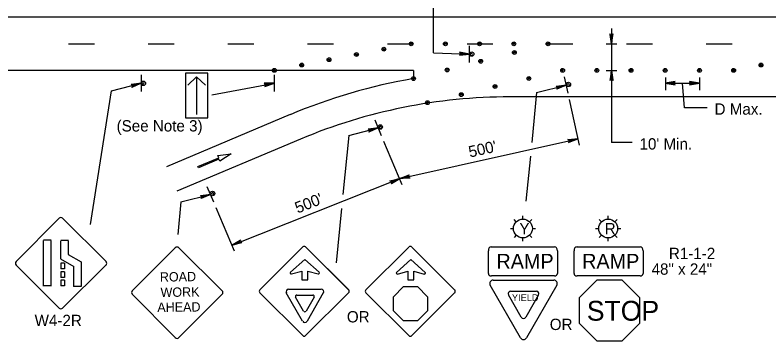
# Model space of a CAD drawing. Extents: x -14145 to -13521, y 30244 to 30661.
# Drawn here: x -13817.15 to -13803.19, y 30382 to 30388.04 of the extents above; entities that cross this region are included whole.
import ezdxf

# ---------------------------------------------------------------- set-up
doc = ezdxf.new("R2010")
doc.units = 0
doc.layers.add('1', color=7, linetype='Continuous')
doc.layers.add('2', color=7, linetype='Continuous')

msp = doc.modelspace()

# ---------------------------------------------------------------- linework, layer by layer
at = {"layer": '1'}
for p, q in [((-13809.399, 30387.344), (-13809.399, 30388.959)), ((-13793.482, 30388.002), (-13822.102, 30388.002)), ((-13806.103, 30387.796), (-13806.103, 30385.68)), ((-13816.159, 30387.51), (-13815.679, 30387.51)), ((-13814.683, 30387.51), (-13814.203, 30387.51)), ((-13813.207, 30387.51), (-13812.727, 30387.51)), ((-13811.731, 30387.51), (-13811.251, 30387.51)), ((-13810.255, 30387.51), (-13809.775, 30387.51)), ((-13808.779, 30387.51), (-13808.299, 30387.51)), ((-13808.734, 30387.162), (-13808.734, 30387.474)), ((-13807.303, 30387.51), (-13806.823, 30387.51)), ((-13806.203, 30387.51), (-13806.004, 30387.51)), ((-13805.827, 30387.51), (-13805.347, 30387.51)), ((-13804.351, 30387.51), (-13803.871, 30387.51)), ((-13809.399, 30387.344), (-13808.734, 30387.318)), ((-13809.77, 30387.018), (-13822.102, 30387.018)), ((-13809.77, 30387.018), (-13809.77, 30386.865)), ((-13806.203, 30387.018), (-13806.004, 30387.018)), ((-13814.815, 30386.936), (-13814.815, 30386.624)), ((-13813.58, 30386.965), (-13813.994, 30386.965)), ((-13813.994, 30386.965), (-13813.994, 30386.137)), ((-13813.952, 30386.741), (-13813.787, 30386.9)), ((-13813.621, 30386.741), (-13813.787, 30386.9)), ((-13813.787, 30386.9), (-13813.787, 30386.203)), ((-13813.58, 30386.137), (-13813.58, 30386.965)), ((-13812.348, 30386.624), (-13812.348, 30386.936)), ((-13806.91, 30386.593), (-13806.977, 30386.898)), ((-13805.107, 30386.887), (-13805.107, 30386.653)), ((-13804.475, 30386.887), (-13804.475, 30386.653)), ((-13815.362, 30386.64), (-13814.815, 30386.78)), ((-13813.503, 30386.566), (-13812.348, 30386.78)), ((-13807.491, 30386.605), (-13806.943, 30386.745)), ((-13805.109, 30386.782), (-13804.476, 30386.782)), ((-13815.751, 30384.161), (-13815.362, 30386.64)), ((-13807.491, 30386.605), (-13807.581, 30385.682)), ((-13802.265, 30386.526), (-13807.985, 30386.526)), ((-13806.699, 30385.63), (-13806.885, 30386.48)), ((-13812.054, 30386.197), (-13814.344, 30385.233)), ((-13813.994, 30386.137), (-13813.58, 30386.137)), ((-13813.787, 30386.137), (-13813.787, 30386.137)), ((-13810.363, 30385.806), (-13810.483, 30386.094)), ((-13810.971, 30385.81), (-13810.423, 30385.95)), ((-13810.971, 30385.81), (-13811.078, 30384.716)), ((-13811.863, 30385.743), (-13814.153, 30384.78)), ((-13809.98, 30384.898), (-13810.318, 30385.699)), ((-13810.024, 30385.011), (-13806.725, 30385.749)), ((-13805.724, 30385.68), (-13806.103, 30385.68)), ((-13813.763, 30385.235), (-13813.379, 30385.395)), ((-13813.373, 30385.374), (-13813.754, 30385.214)), ((-13813.396, 30385.437), (-13813.148, 30385.469)), ((-13813.379, 30385.395), (-13813.396, 30385.437)), ((-13813.355, 30385.333), (-13813.373, 30385.374)), ((-13813.148, 30385.469), (-13813.355, 30385.333)), ((-13807.606, 30385.426), (-13807.688, 30384.594)), ((-13813.754, 30385.214), (-13813.763, 30385.235)), ((-13813.131, 30383.779), (-13810.024, 30385.011)), ((-13813.47, 30384.575), (-13813.591, 30384.862)), ((-13814.078, 30384.579), (-13813.53, 30384.719)), ((-13814.078, 30384.579), (-13814.137, 30383.978)), ((-13813.087, 30383.666), (-13813.425, 30384.468)), ((-13811.103, 30384.46), (-13811.202, 30383.448)), ((-13816.335, 30384.277), (-13817.13, 30383.474)), ((-13815.465, 30383.474), (-13816.268, 30384.277)), ((-13807.868, 30384.21), (-13807.909, 30384.252)), ((-13807.745, 30384.262), (-13807.745, 30384.32)), ((-13807.58, 30384.252), (-13807.621, 30384.21)), ((-13806.289, 30384.21), (-13806.33, 30384.252)), ((-13806.166, 30384.262), (-13806.166, 30384.32)), ((-13806.001, 30384.252), (-13806.042, 30384.21)), ((-13807.978, 30384.087), (-13807.92, 30384.087)), ((-13807.57, 30384.087), (-13807.512, 30384.087)), ((-13806.399, 30384.087), (-13806.341, 30384.087)), ((-13805.991, 30384.087), (-13805.933, 30384.087)), ((-13807.868, 30383.963), (-13807.909, 30383.922)), ((-13807.58, 30383.922), (-13807.621, 30383.963)), ((-13806.289, 30383.963), (-13806.33, 30383.922)), ((-13806.001, 30383.922), (-13806.042, 30383.963)), ((-13816.627, 30383.866), (-13816.627, 30383.019)), ((-13816.481, 30383.868), (-13816.622, 30383.868)), ((-13816.486, 30383.866), (-13816.486, 30383.019)), ((-13816.307, 30383.861), (-13816.307, 30383.523)), ((-13816.161, 30383.863), (-13816.302, 30383.863)), ((-13816.166, 30383.861), (-13816.166, 30383.606)), ((-13807.745, 30383.854), (-13807.745, 30383.912)), ((-13806.166, 30383.854), (-13806.166, 30383.912)), ((-13814.978, 30382.933), (-13814.183, 30383.728)), ((-13814.117, 30383.728), (-13813.314, 30382.933)), ((-13812.618, 30382.951), (-13811.822, 30383.745)), ((-13811.77, 30383.745), (-13810.967, 30382.95)), ((-13811.77, 30383.745), (-13810.974, 30382.951)), ((-13810.653, 30382.95), (-13809.857, 30383.744)), ((-13809.805, 30383.744), (-13809.009, 30382.95)), ((-13808.385, 30383.255), (-13808.385, 30383.671)), ((-13808.33, 30383.749), (-13807.16, 30383.749)), ((-13807.105, 30383.671), (-13807.105, 30383.255)), ((-13806.799, 30383.255), (-13806.799, 30383.671)), ((-13806.744, 30383.749), (-13805.574, 30383.749)), ((-13805.519, 30383.671), (-13805.519, 30383.255)), ((-13816.165, 30383.606), (-13815.923, 30383.468)), ((-13817.13, 30383.408), (-13816.335, 30382.613)), ((-13816.306, 30383.523), (-13816.064, 30383.385)), ((-13816.301, 30383.447), (-13816.301, 30383.339)), ((-13816.236, 30383.447), (-13816.301, 30383.447)), ((-13816.268, 30382.613), (-13815.466, 30383.408)), ((-13816.236, 30383.447), (-13816.236, 30383.339)), ((-13815.924, 30383.467), (-13815.924, 30383.014)), ((-13811.785, 30383.514), (-13812.049, 30383.275)), ((-13811.52, 30383.275), (-13811.785, 30383.514)), ((-13809.82, 30383.513), (-13810.084, 30383.273)), ((-13809.556, 30383.273), (-13809.82, 30383.513)), ((-13816.236, 30383.339), (-13816.301, 30383.339)), ((-13816.301, 30383.286), (-13816.301, 30383.181)), ((-13816.236, 30383.286), (-13816.301, 30383.286)), ((-13816.236, 30383.286), (-13816.236, 30383.181)), ((-13816.065, 30383.384), (-13816.065, 30383.014)), ((-13812.033, 30383.244), (-13811.841, 30383.294)), ((-13811.841, 30383.294), (-13811.841, 30383.135)), ((-13811.729, 30383.135), (-13811.729, 30383.294)), ((-13811.729, 30383.294), (-13811.537, 30383.244)), ((-13810.068, 30383.243), (-13809.875, 30383.294)), ((-13809.875, 30383.294), (-13809.875, 30383.135)), ((-13809.765, 30383.135), (-13809.765, 30383.294)), ((-13809.765, 30383.294), (-13809.572, 30383.243)), ((-13816.236, 30383.181), (-13816.301, 30383.181)), ((-13816.236, 30383.129), (-13816.301, 30383.129)), ((-13816.301, 30383.129), (-13816.301, 30383.024)), ((-13816.236, 30383.129), (-13816.236, 30383.024)), ((-13811.841, 30383.135), (-13811.729, 30383.135)), ((-13809.875, 30383.135), (-13809.765, 30383.135)), ((-13807.16, 30383.208), (-13808.329, 30383.208)), ((-13808.296, 30383.129), (-13807.172, 30383.129)), ((-13805.574, 30383.208), (-13806.743, 30383.208)), ((-13816.481, 30383.022), (-13816.622, 30383.022)), ((-13816.236, 30383.024), (-13816.301, 30383.024)), ((-13815.924, 30383.015), (-13816.065, 30383.015)), ((-13807.789, 30382.061), (-13808.352, 30383.035)), ((-13807.117, 30383.035), (-13807.679, 30382.061)), ((-13814.183, 30382.064), (-13814.978, 30382.867)), ((-13813.314, 30382.867), (-13814.117, 30382.064)), ((-13811.822, 30382.102), (-13812.618, 30382.897)), ((-13811.824, 30382.37), (-13812.126, 30382.893)), ((-13812.086, 30382.963), (-13811.482, 30382.963)), ((-13811.933, 30382.854), (-13811.634, 30382.854)), ((-13810.974, 30382.897), (-13811.77, 30382.102)), ((-13811.442, 30382.893), (-13811.743, 30382.37)), ((-13809.857, 30382.101), (-13810.653, 30382.896)), ((-13809.009, 30382.896), (-13809.805, 30382.101)), ((-13807.775, 30382.443), (-13808.014, 30382.857)), ((-13807.974, 30382.927), (-13807.495, 30382.927)), ((-13807.456, 30382.857), (-13807.694, 30382.443)), ((-13811.806, 30382.557), (-13811.955, 30382.815)), ((-13811.612, 30382.815), (-13811.761, 30382.557))]:
    msp.add_line(p, q, dxfattribs=at)
for points in [[(-13806.127, 30387.684), (-13806.115, 30387.678), (-13806.103, 30387.51), (-13806.127, 30387.684), (-13806.133, 30387.696), (-13806.103, 30387.51), (-13806.097, 30387.678), (-13806.085, 30387.684), (-13806.103, 30387.51), (-13806.073, 30387.696), (-13806.085, 30387.684)], [(-13808.915, 30387.304), (-13808.906, 30387.318), (-13808.734, 30387.318), (-13808.915, 30387.304), (-13808.92, 30387.297), (-13808.734, 30387.318), (-13808.903, 30387.337), (-13808.912, 30387.348), (-13808.734, 30387.318), (-13808.92, 30387.358), (-13808.912, 30387.348)], [(-13806.079, 30386.844), (-13806.091, 30386.85), (-13806.103, 30387.018), (-13806.079, 30386.844), (-13806.073, 30386.832), (-13806.103, 30387.018), (-13806.109, 30386.85), (-13806.121, 30386.844), (-13806.103, 30387.018), (-13806.133, 30386.832), (-13806.121, 30386.844)], [(-13814.995, 30386.756), (-13814.983, 30386.744), (-13814.815, 30386.78), (-13814.995, 30386.756), (-13815.001, 30386.762), (-13814.815, 30386.78), (-13814.977, 30386.726), (-13814.983, 30386.714), (-13814.815, 30386.78), (-13814.989, 30386.702), (-13814.983, 30386.714)], [(-13812.521, 30386.726), (-13812.516, 30386.742), (-13812.348, 30386.78), (-13812.521, 30386.726), (-13812.524, 30386.718), (-13812.348, 30386.78), (-13812.518, 30386.761), (-13812.528, 30386.769), (-13812.348, 30386.78), (-13812.539, 30386.778), (-13812.528, 30386.769)], [(-13807.123, 30386.721), (-13807.111, 30386.709), (-13806.943, 30386.745), (-13807.123, 30386.721), (-13807.129, 30386.727), (-13806.943, 30386.745), (-13807.105, 30386.691), (-13807.111, 30386.679), (-13806.943, 30386.745), (-13807.117, 30386.667), (-13807.111, 30386.679)], [(-13804.935, 30386.806), (-13804.941, 30386.794), (-13805.109, 30386.782), (-13804.935, 30386.806), (-13804.923, 30386.812), (-13805.109, 30386.782), (-13804.941, 30386.776), (-13804.935, 30386.764), (-13805.109, 30386.782), (-13804.923, 30386.752), (-13804.935, 30386.764)], [(-13804.333, 30386.326), (-13804.755, 30386.326), (-13804.792, 30386.782)], [(-13804.656, 30386.758), (-13804.65, 30386.77), (-13804.476, 30386.782), (-13804.656, 30386.758), (-13804.662, 30386.752), (-13804.476, 30386.782), (-13804.65, 30386.788), (-13804.656, 30386.8), (-13804.476, 30386.782), (-13804.662, 30386.812), (-13804.656, 30386.8)], [(-13810.603, 30385.926), (-13810.591, 30385.914), (-13810.423, 30385.95), (-13810.603, 30385.926), (-13810.609, 30385.932), (-13810.423, 30385.95), (-13810.585, 30385.896), (-13810.591, 30385.884), (-13810.423, 30385.95), (-13810.597, 30385.872), (-13810.591, 30385.884)], [(-13806.898, 30385.728), (-13806.89, 30385.718), (-13806.725, 30385.749), (-13806.898, 30385.728), (-13806.913, 30385.737), (-13806.725, 30385.749), (-13806.886, 30385.7), (-13806.889, 30385.687), (-13806.725, 30385.749), (-13806.9, 30385.679), (-13806.889, 30385.687)], [(-13809.845, 30385.032), (-13809.859, 30385.041), (-13810.025, 30385.011), (-13809.845, 30385.032), (-13809.837, 30385.022), (-13810.025, 30385.011), (-13809.863, 30385.059), (-13809.86, 30385.072), (-13810.025, 30385.011), (-13809.85, 30385.08), (-13809.86, 30385.072)], [(-13810.193, 30384.963), (-13810.183, 30384.954), (-13810.025, 30385.011), (-13810.193, 30384.963), (-13810.209, 30384.97), (-13810.025, 30385.011), (-13810.177, 30384.937), (-13810.178, 30384.924), (-13810.025, 30385.011), (-13810.187, 30384.914), (-13810.178, 30384.924)], [(-13813.71, 30384.695), (-13813.698, 30384.683), (-13813.53, 30384.719), (-13813.71, 30384.695), (-13813.716, 30384.701), (-13813.53, 30384.719), (-13813.692, 30384.665), (-13813.698, 30384.653), (-13813.53, 30384.719), (-13813.704, 30384.641), (-13813.698, 30384.653)], [(-13812.958, 30383.828), (-13812.974, 30383.835), (-13813.132, 30383.779), (-13812.958, 30383.828), (-13812.948, 30383.819), (-13813.132, 30383.779), (-13812.98, 30383.852), (-13812.979, 30383.865), (-13813.132, 30383.779), (-13812.97, 30383.875), (-13812.979, 30383.865)], [(-13806.705, 30382.333), (-13806.374, 30382.003), (-13805.908, 30382.003), (-13805.578, 30382.333), (-13805.578, 30382.799), (-13805.908, 30383.129), (-13806.374, 30383.129), (-13806.705, 30382.799), (-13806.705, 30382.333)], [(-13809.958, 30382.375), (-13810.143, 30382.561), (-13810.143, 30382.823), (-13809.958, 30383.009), (-13809.695, 30383.009), (-13809.509, 30382.823), (-13809.509, 30382.561), (-13809.695, 30382.375), (-13809.958, 30382.375)]]:
    msp.add_lwpolyline(points, dxfattribs=at)
for centre, radius in [((-13810.321, 30387.412), 0.0354), ((-13809.814, 30387.51), 0.0354), ((-13809.818, 30387.513), 0.0143), ((-13809.181, 30387.51), 0.0354), ((-13809.184, 30387.513), 0.0143), ((-13808.547, 30387.51), 0.0354), ((-13808.551, 30387.513), 0.0143), ((-13807.914, 30387.51), 0.0354), ((-13807.917, 30387.513), 0.0143), ((-13807.28, 30387.51), 0.0354), ((-13807.284, 30387.513), 0.0143), ((-13810.828, 30387.313), 0.0354), ((-13810.831, 30387.31), 0.0143), ((-13810.324, 30387.409), 0.0143), ((-13808.693, 30387.32), 0.0408), ((-13807.903, 30387.349), 0.0354), ((-13807.906, 30387.352), 0.0143), ((-13811.335, 30387.215), 0.0354), ((-13811.338, 30387.212), 0.0143), ((-13808.526, 30387.187), 0.0354), ((-13808.529, 30387.19), 0.0143), ((-13812.348, 30387.018), 0.0354), ((-13812.351, 30387.015), 0.0143), ((-13811.841, 30387.116), 0.0354), ((-13811.845, 30387.114), 0.0143), ((-13809.148, 30387.026), 0.0354), ((-13809.151, 30387.029), 0.0143), ((-13807.01, 30387.018), 0.0354), ((-13807.013, 30387.021), 0.0143), ((-13806.377, 30387.018), 0.0354), ((-13806.38, 30387.021), 0.0143), ((-13805.743, 30387.018), 0.0354), ((-13805.746, 30387.021), 0.0143), ((-13805.11, 30387.018), 0.0354), ((-13805.113, 30387.021), 0.0143), ((-13804.476, 30387.018), 0.0354), ((-13804.479, 30387.021), 0.0143), ((-13803.843, 30387.018), 0.0354), ((-13803.846, 30387.015), 0.0143), ((-13803.336, 30387.116), 0.0354), ((-13803.339, 30387.114), 0.0143), ((-13809.77, 30386.865), 0.0354), ((-13809.774, 30386.868), 0.0143), ((-13807.635, 30386.868), 0.0354), ((-13807.639, 30386.871), 0.0143), ((-13814.774, 30386.778), 0.0408), ((-13808.261, 30386.719), 0.0354), ((-13806.903, 30386.757), 0.0408), ((-13808.886, 30386.569), 0.0354), ((-13808.264, 30386.722), 0.0143), ((-13808.889, 30386.572), 0.0143), ((-13809.511, 30386.419), 0.0354), ((-13809.515, 30386.422), 0.0143), ((-13810.386, 30385.968), 0.0408), ((-13813.493, 30384.736), 0.0408), ((-13807.745, 30384.087), 0.175), ((-13806.166, 30384.087), 0.175)]:
    msp.add_circle(centre, radius, dxfattribs=at)
for centre, radius, start, end in [((-13808.699, 30387.312), 0.0214, 175.7499, 170.479), ((-13814.779, 30386.786), 0.0214, 189.521, 184.2501), ((-13807.985, 30376.526), 10.492, 99.8002, 112.8189), ((-13806.906, 30386.748), 0.0214, 188.1297, 182.8588), ((-13807.985, 30376.526), 10, 90, 112.8189), ((-13810.387, 30385.958), 0.0214, 198.6355, 193.3647), ((-13813.494, 30384.727), 0.0214, 198.5688, 193.2979), ((-13816.302, 30384.244), 0.0465, 45, 135), ((-13814.149, 30383.695), 0.0465, 45, 135), ((-13811.796, 30383.718), 0.0376, 45, 135), ((-13809.83, 30383.718), 0.0376, 45, 135), ((-13817.097, 30383.442), 0.0465, 135, 225), ((-13815.498, 30383.441), 0.0465, 315, 45), ((-13812.037, 30383.261), 0.0178, 132.5836, 284.3022), ((-13811.532, 30383.261), 0.0178, 255.6978, 47.4164), ((-13810.072, 30383.261), 0.0178, 132.5836, 284.3022), ((-13809.567, 30383.261), 0.0178, 255.6978, 47.4164), ((-13808.296, 30383.067), 0.0633, 90, 210), ((-13807.172, 30383.067), 0.0633, 330, 90), ((-13814.944, 30382.9), 0.0465, 135, 225), ((-13813.346, 30382.9), 0.0465, 315, 45), ((-13812.59, 30382.924), 0.0376, 135, 225), ((-13812.085, 30382.916), 0.0467, 90.012, 209.9768), ((-13811.932, 30382.827), 0.0259, 90.0037, 210.0207), ((-13811.634, 30382.827), 0.0259, 329.9793, 89.9963), ((-13811.481, 30382.916), 0.0467, 330.0232, 89.988), ((-13811, 30382.924), 0.0376, 315, 45), ((-13810.626, 30382.923), 0.0376, 135, 225), ((-13809.035, 30382.923), 0.0376, 315, 45), ((-13807.973, 30382.88), 0.0466, 90, 209.9999), ((-13807.495, 30382.88), 0.0466, 330.0001, 90), ((-13816.302, 30382.646), 0.0465, 225, 315), ((-13811.783, 30382.569), 0.026, 210.0215, 329.9785), ((-13807.734, 30382.466), 0.0466, 210, 330), ((-13811.783, 30382.393), 0.0467, 210.0113, 329.9887), ((-13814.149, 30382.097), 0.0465, 225, 315), ((-13811.795, 30382.128), 0.0376, 225, 315), ((-13809.83, 30382.128), 0.0376, 225, 315), ((-13807.734, 30382.093), 0.0633, 210, 330)]:
    msp.add_arc(centre, radius, start, end, dxfattribs=at)
for centre, major_axis, ratio, start_param, end_param in [((-13808.329, 30383.671), (0, -0.0779), 0.710092, 3.141593, 4.712389), ((-13807.16, 30383.671), (0, 0.0779), 0.710092, 4.712389, 6.283185), ((-13806.743, 30383.671), (0, -0.0779), 0.710092, 3.141593, 4.712389), ((-13805.574, 30383.671), (0, 0.0779), 0.710092, 4.712389, 6.283185), ((-13808.329, 30383.255), (0.0553, 0), 0.84732, 3.141593, 4.712389), ((-13807.16, 30383.255), (-0.0553, 0), 0.84732, 1.570796, 3.141593), ((-13806.743, 30383.255), (0.0553, 0), 0.84732, 3.141593, 4.712389), ((-13805.574, 30383.255), (-0.0553, 0), 0.84732, 1.570796, 3.141593)]:
    msp.add_ellipse(centre, major_axis=major_axis, ratio=ratio, start_param=start_param, end_param=end_param, dxfattribs=at)

# ---------------------------------------------------------------- texts
for s, height, p in [('RAMP', 0.2743, (-13808.236, 30383.343)), ('RAMP', 0.2743, (-13806.649, 30383.343)), ('YIELD', 0.1276, (-13807.949, 30382.741)), ('STOP', 0.368, (-13806.562, 30382.378))]:
    msp.add_text(s, height=height, dxfattribs=at).set_placement(p)
for s, height, rotation, p in [('ROAD', 0.1735, 0.7566, (-13814.467, 30383.102)), ('WORK', 0.1733, 0.7588, (-13814.454, 30382.817)), ('AHEAD', 0.1735, 0.7481, (-13814.514, 30382.539))]:
    msp.add_text(s, height=height, rotation=rotation, dxfattribs=at).set_placement(p)
at = {"layer": '2'}
for s, p in [('D Max.', (-13804.196, 30386.196)), ('(See Note 3)', (-13815.269, 30385.885)), ("10' Min.", (-13805.586, 30385.55)), ('Y', (-13807.81, 30383.979)), ('R', (-13806.23, 30383.979)), ('R1-1-2', (-13805.042, 30383.52)), ('48" x 24"', (-13805.362, 30383.23)), ('OR', (-13811.005, 30382.346)), ('W4-2R', (-13816.787, 30382.278)), ('OR', (-13807.248, 30382.205))]:
    msp.add_text(s, height=0.21, dxfattribs=at).set_placement(p)
for rotation, p in [(12.6025, (-13808.726, 30385.401)), (21.6295, (-13811.917, 30384.363))]:
    msp.add_text("500'", height=0.21, rotation=rotation, dxfattribs=at).set_placement(p)

doc.saveas('drawing.dxf')
